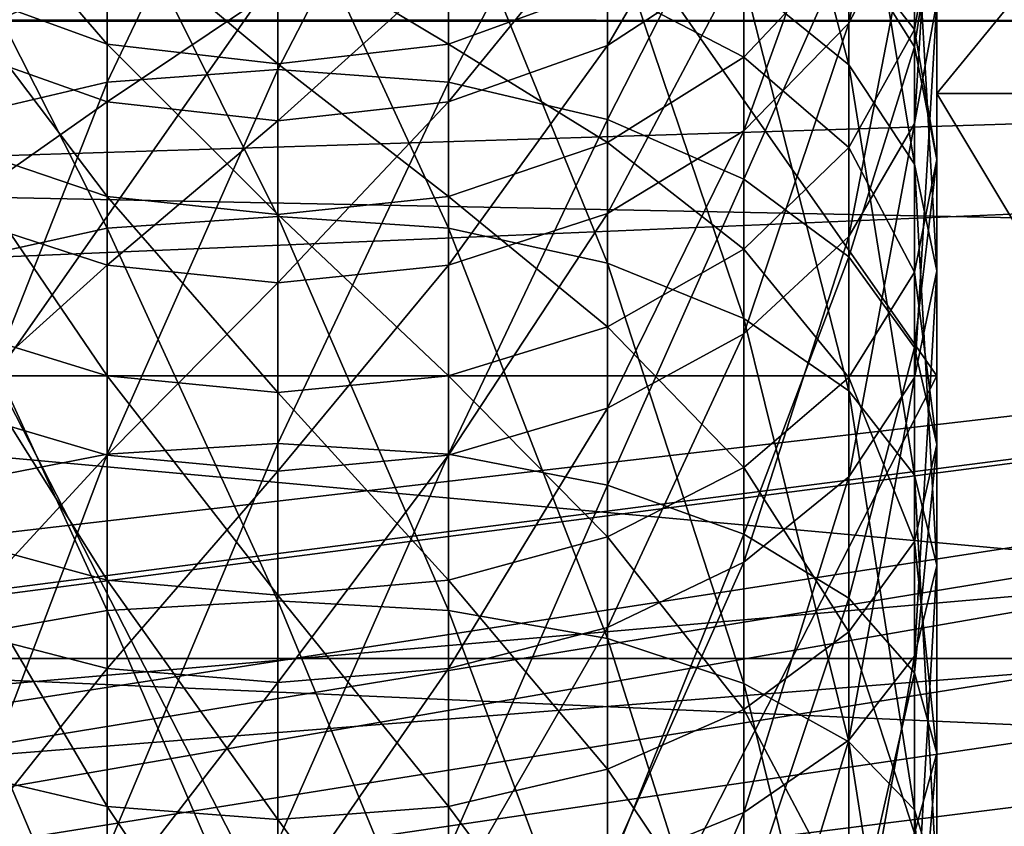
# Model space of a CAD drawing. Extents: x 0 to 200, y 18 to 95.
# Tile 355 of 491: x 154.85 to 156.94, y 50.17 to 51.88. Entities that reach past the tile are written whole.
import ezdxf

# ---------------------------------------------------------------- set-up
doc = ezdxf.new("R2010")
doc.units = 0

msp = doc.modelspace()

# ---------------------------------------------------------------- linework, layer by layer
for points in [[(156.799988, 53.982014, 42.099998), (156.799988, 55.021244, 41.5), (156.799988, 51.127014, 39.245003)], [(156.799988, 55.021244, 41.5), (156.799988, 51.727016, 38.205772), (156.799988, 51.127014, 39.245003)], [(156.799988, 55.021244, 41.5), (159.5, 51.727016, 38.205772), (156.799988, 51.727016, 38.205772)], [(156.799988, 55.021244, 41.5), (159.5, 55.021244, 41.5), (159.5, 51.727016, 38.205772)], [(156.799988, 55.021244, 50.5), (156.799988, 53.982014, 49.900002), (156.799988, 51.727016, 53.794228)], [(159.5, 55.021244, 50.5), (156.799988, 55.021244, 50.5), (156.799988, 51.727016, 53.794228)], [(159.5, 51.727016, 53.794228), (159.5, 55.021244, 50.5), (156.799988, 51.727016, 53.794228)], [(154.799988, 53.982014, 42.099998), (156.799988, 51.127014, 39.245003), (154.799988, 51.127014, 39.245003)], [(154.799988, 53.982014, 42.099998), (156.799988, 53.982014, 42.099998), (156.799988, 51.127014, 39.245003)], [(156.799988, 53.982014, 49.900002), (154.799988, 53.982014, 49.900002), (154.799988, 51.127014, 52.754997)], [(156.799988, 51.127014, 52.754997), (156.799988, 53.982014, 49.900002), (154.799988, 51.127014, 52.754997)], [(156.799988, 51.727016, 53.794228), (156.799988, 53.982014, 49.900002), (156.799988, 51.127014, 52.754997)], [(135.799988, 51.886112, 34.941391), (163.580246, 52.98278, 35.470463), (164.1866, 51.880817, 34.95274)], [(159.5, 50.527016, 40.284233), (133, 52.942783, 42.700001), (133, 50.527016, 40.284233)], [(159.5, 52.942783, 42.700001), (133, 52.942783, 42.700001), (159.5, 50.527016, 40.284233)], [(159.5, 52.942783, 49.299999), (159.5, 50.527016, 51.715767), (133, 50.527016, 51.715767)], [(133, 52.942783, 49.299999), (159.5, 52.942783, 49.299999), (133, 50.527016, 51.715767)], [(163.773148, 52.655239, 56.702072), (135.799988, 51.886112, 57.058609), (164.179993, 51.877483, 57.038631)], [(156.389938, 52.624641, 40.663994), (156.612427, 52.418442, 40.86784), (156.612427, 51.787533, 40.299854)], [(156.389938, 51.96867, 40.073448), (156.389938, 52.624641, 40.663994), (156.612427, 51.787533, 40.299854)], [(156.752289, 52.554695, 42.755909), (156.612427, 52.2663, 42.931519), (156.612427, 51.875999, 42.367241)], [(156.752289, 52.142059, 42.15934), (156.752289, 52.554695, 42.755909), (156.612427, 51.875999, 42.367241)], [(165.799988, 52.537247, 37.82296), (136.799988, 51.277313, 37.131088), (165.799988, 49.996166, 36.651508)], [(136.799988, 51.277313, 54.868912), (165.799988, 52.537247, 54.17704), (165.799988, 49.996166, 55.348492)], [(165.799988, 52.537247, 37.82296), (136.799988, 52.48365, 37.906357), (136.799988, 51.277313, 37.131088)], [(136.799988, 52.48365, 54.093643), (165.799988, 52.537247, 54.17704), (136.799988, 51.277313, 54.868912)], [(155.399994, 51.777931, 52.579449), (155.399994, 52.510986, 52.006634), (155.037643, 51.750793, 52.540218)], [(155.399994, 52.510986, 52.006634), (155.037643, 52.479481, 51.970818), (155.037643, 51.750793, 52.540218)], [(155.762344, 52.479481, 51.970818), (155.399994, 52.510986, 52.006634), (155.399994, 51.777931, 52.579449)], [(155.037643, 51.750793, 52.540218), (155.037643, 52.479481, 51.970818), (154.699997, 51.671234, 52.42519)], [(155.037643, 52.479481, 51.970818), (154.699997, 52.3871, 51.865803), (154.699997, 51.671234, 52.42519)], [(155.762344, 52.479481, 51.970818), (155.399994, 51.777931, 52.579449), (155.762344, 51.750793, 52.540218)], [(156.099991, 52.3871, 51.865803), (155.762344, 52.479481, 51.970818), (155.762344, 51.750793, 52.540218)], [(156.799988, 52.427574, 41.936234), (156.752289, 52.142059, 42.15934), (156.752289, 51.662949, 41.614708)], [(156.799988, 51.920635, 41.359962), (156.799988, 52.427574, 41.936234), (156.752289, 51.662949, 41.614708)], [(156.612427, 52.418442, 40.86784), (156.752289, 52.178318, 41.105221), (156.752289, 51.576591, 40.563507)], [(156.612427, 51.787533, 40.299854), (156.612427, 52.418442, 40.86784), (156.752289, 51.576591, 40.563507)], [(156.099991, 52.3871, 51.865803), (155.762344, 51.750793, 52.540218), (156.099991, 51.671234, 52.42519)], [(156.389938, 52.24015, 51.698757), (156.099991, 52.3871, 51.865803), (156.099991, 51.671234, 52.42519)], [(156.752289, 52.401405, 50.658321), (156.612427, 52.048641, 51.481052), (156.752289, 51.825619, 51.227531)], [(156.799988, 52.132111, 50.415886), (156.752289, 52.401405, 50.658321), (156.752289, 51.825619, 51.227531)], [(156.389938, 52.324974, 43.658318), (156.099991, 52.122799, 43.751186), (156.099991, 51.828621, 43.198025)], [(156.389938, 52.01865, 43.082314), (156.389938, 52.324974, 43.658318), (156.099991, 51.828621, 43.198025)], [(156.612427, 52.040504, 49.411789), (156.752289, 52.315979, 49.607044), (156.752289, 51.862816, 50.173447)], [(156.752289, 52.315979, 49.607044), (156.799988, 52.132111, 50.415886), (156.752289, 51.862816, 50.173447)], [(156.612427, 52.2663, 42.931519), (156.389938, 52.01865, 43.082314), (156.389938, 51.64753, 42.545769)], [(156.612427, 51.875999, 42.367241), (156.612427, 52.2663, 42.931519), (156.389938, 51.64753, 42.545769)], [(156.389938, 52.24015, 51.698757), (156.099991, 51.671234, 52.42519), (156.389938, 51.544666, 52.24221)], [(156.612427, 52.048641, 51.481052), (156.389938, 52.24015, 51.698757), (156.389938, 51.544666, 52.24221)], [(98.615891, 49.815205, 36.34074), (174.799988, 52.227016, 37.339745), (174.799988, 47.227016, 36)], [(99.614899, 52.227016, 37.339745), (174.799988, 52.227016, 37.339745), (98.615891, 49.815205, 36.34074)], [(174.799988, 52.227016, 54.660255), (116.93541, 52.227016, 54.660255), (117.93441, 49.815205, 55.65926)], [(174.799988, 52.227016, 54.660255), (117.93441, 49.815205, 55.65926), (174.799988, 47.227016, 56)], [(154.699997, 51.954399, 48.584122), (154.699997, 52.222435, 48.017834), (155.037643, 51.831676, 48.517036)], [(154.699997, 52.222435, 48.017834), (155.037643, 52.092754, 47.96545), (155.037643, 51.831676, 48.517036)], [(155.037643, 52.195042, 39.790512), (155.399994, 52.224842, 39.753262), (155.399994, 51.465847, 39.21529)], [(155.399994, 52.224842, 39.753262), (155.762344, 52.195042, 39.790512), (155.762344, 51.440571, 39.255745)], [(155.399994, 51.465847, 39.21529), (155.399994, 52.224842, 39.753262), (155.762344, 51.440571, 39.255745)], [(154.699997, 52.107666, 39.899723), (155.037643, 52.195042, 39.790512), (155.037643, 51.440571, 39.255745)], [(155.037643, 52.195042, 39.790512), (155.399994, 51.465847, 39.21529), (155.037643, 51.440571, 39.255745)], [(155.762344, 52.195042, 39.790512), (156.099991, 52.107666, 39.899723), (156.099991, 51.366467, 39.374359)], [(155.762344, 51.440571, 39.255745), (155.762344, 52.195042, 39.790512), (156.099991, 51.366467, 39.374359)], [(156.752289, 52.178318, 41.105221), (156.799988, 51.920635, 41.359962), (156.799988, 51.350224, 40.846443)], [(156.752289, 51.576591, 40.563507), (156.752289, 52.178318, 41.105221), (156.799988, 51.350224, 40.846443)], [(156.099991, 51.954399, 48.584122), (156.389938, 52.149624, 48.690834), (156.389938, 51.803951, 49.244122)], [(156.389938, 52.149624, 48.690834), (156.612427, 52.040504, 49.411789), (156.389938, 51.803951, 49.244122)], [(156.752289, 52.142059, 42.15934), (156.612427, 51.875999, 42.367241), (156.612427, 51.422829, 41.852089)], [(156.752289, 51.662949, 41.614708), (156.752289, 52.142059, 42.15934), (156.612427, 51.422829, 41.852089)], [(156.752289, 51.862816, 50.173447), (156.799988, 52.132111, 50.415886), (156.799988, 51.586292, 50.955471)], [(156.799988, 52.132111, 50.415886), (156.752289, 51.825619, 51.227531), (156.799988, 51.586292, 50.955471)], [(155.037643, 51.995705, 43.809563), (154.699997, 52.122799, 43.751186), (154.699997, 51.828621, 43.198025)], [(156.099991, 52.122799, 43.751186), (155.762344, 51.995705, 43.809563), (155.762344, 51.709167, 43.270763)], [(156.099991, 51.828621, 43.198025), (156.099991, 52.122799, 43.751186), (155.762344, 51.709167, 43.270763)], [(154.699997, 52.107666, 39.899723), (155.037643, 51.440571, 39.255745), (154.699997, 51.366467, 39.374359)], [(155.037643, 51.831676, 48.517036), (155.037643, 52.092754, 47.96545), (155.399994, 51.789822, 48.494156)], [(155.037643, 52.092754, 47.96545), (155.399994, 52.048523, 47.947582), (155.399994, 51.789822, 48.494156)], [(155.399994, 52.048523, 47.947582), (155.762344, 52.092754, 47.96545), (155.762344, 51.831676, 48.517036)], [(155.762344, 52.092754, 47.96545), (156.099991, 51.954399, 48.584122), (155.762344, 51.831676, 48.517036)], [(156.099991, 52.107666, 39.899723), (156.389938, 51.96867, 40.073448), (156.389938, 51.248581, 39.563049)], [(156.099991, 51.366467, 39.374359), (156.099991, 52.107666, 39.899723), (156.389938, 51.248581, 39.563049)], [(155.399994, 52.048523, 47.947582), (155.762344, 51.831676, 48.517036), (155.399994, 51.789822, 48.494156)], [(156.612427, 52.048641, 51.481052), (156.389938, 51.544666, 52.24221), (156.612427, 51.379726, 52.00375)], [(156.752289, 51.825619, 51.227531), (156.612427, 52.048641, 51.481052), (156.612427, 51.379726, 52.00375)], [(156.389938, 51.803951, 49.244122), (156.612427, 52.040504, 49.411789), (156.612427, 51.611874, 49.947533)], [(156.612427, 52.040504, 49.411789), (156.752289, 51.862816, 50.173447), (156.612427, 51.611874, 49.947533)], [(156.389938, 52.01865, 43.082314), (156.099991, 51.828621, 43.198025), (156.099991, 51.472218, 42.682758)], [(156.389938, 51.64753, 42.545769), (156.389938, 52.01865, 43.082314), (156.099991, 51.472218, 42.682758)], [(155.037643, 51.995705, 43.809563), (154.699997, 51.828621, 43.198025), (155.037643, 51.709167, 43.270763)], [(155.399994, 51.952354, 43.829475), (155.037643, 51.995705, 43.809563), (155.037643, 51.709167, 43.270763)], [(155.762344, 51.995705, 43.809563), (155.399994, 51.952354, 43.829475), (155.399994, 51.668419, 43.295574)], [(155.762344, 51.709167, 43.270763), (155.762344, 51.995705, 43.809563), (155.399994, 51.668419, 43.295574)], [(156.389938, 51.96867, 40.073448), (156.612427, 51.787533, 40.299854), (156.612427, 51.094948, 39.808952)], [(156.389938, 51.248581, 39.563049), (156.389938, 51.96867, 40.073448), (156.612427, 51.094948, 39.808952)], [(154.699997, 51.622437, 49.115463), (154.699997, 51.954399, 48.584122), (155.037643, 51.508331, 49.034588)], [(154.699997, 51.954399, 48.584122), (155.037643, 51.831676, 48.517036), (155.037643, 51.508331, 49.034588)], [(155.399994, 51.952354, 43.829475), (155.037643, 51.709167, 43.270763), (155.399994, 51.668419, 43.295574)], [(155.762344, 51.831676, 48.517036), (156.099991, 51.954399, 48.584122), (156.099991, 51.622437, 49.115463)], [(156.099991, 51.954399, 48.584122), (156.389938, 51.803951, 49.244122), (156.099991, 51.622437, 49.115463)], [(156.799988, 51.920635, 41.359962), (156.752289, 51.662949, 41.614708), (156.752289, 51.123856, 41.129379)], [(156.799988, 51.350224, 40.846443), (156.799988, 51.920635, 41.359962), (156.752289, 51.123856, 41.129379)], [(164.475601, 51.312389, 57.283161), (135.799988, 51.886112, 57.058609), (135.799988, 48.817287, 57.894161)], [(135.799988, 51.886112, 34.941391), (164.1866, 51.880817, 34.95274), (145.074127, 49.662716, 34.249794)], [(164.179993, 51.877483, 57.038631), (135.799988, 51.886112, 57.058609), (164.475601, 51.312389, 57.283161)], [(145.074127, 49.662716, 34.249794), (164.1866, 51.880817, 34.95274), (145.669281, 49.496815, 34.216736)], [(145.669281, 49.496815, 34.216736), (164.1866, 51.880817, 34.95274), (145.724777, 49.48135, 34.213654)], [(145.724777, 49.48135, 34.213654), (164.1866, 51.880817, 34.95274), (146.301407, 49.113602, 34.149227)], [(146.301407, 49.113602, 34.149227), (164.1866, 51.880817, 34.95274), (146.423447, 48.971775, 34.129887)], [(146.423447, 48.971775, 34.129887), (164.1866, 51.880817, 34.95274), (146.556702, 48.816887, 34.108761)], [(164.1866, 51.880817, 34.95274), (164.309387, 51.657681, 34.847904), (146.556702, 48.816887, 34.108761)], [(156.612427, 51.875999, 42.367241), (156.389938, 51.64753, 42.545769), (156.389938, 51.216629, 42.055935)], [(156.612427, 51.422829, 41.852089), (156.612427, 51.875999, 42.367241), (156.389938, 51.216629, 42.055935)], [(156.612427, 51.611874, 49.947533), (156.752289, 51.862816, 50.173447), (156.752289, 51.346962, 50.683411)], [(156.752289, 51.862816, 50.173447), (156.799988, 51.586292, 50.955471), (156.752289, 51.346962, 50.683411)], [(155.037643, 51.709167, 43.270763), (154.699997, 51.828621, 43.198025), (154.699997, 51.472218, 42.682758)], [(155.037643, 51.508331, 49.034588), (155.037643, 51.831676, 48.517036), (155.399994, 51.469414, 49.007)], [(155.037643, 51.831676, 48.517036), (155.399994, 51.789822, 48.494156), (155.399994, 51.469414, 49.007)], [(155.399994, 51.789822, 48.494156), (155.762344, 51.831676, 48.517036), (155.762344, 51.508331, 49.034588)], [(155.762344, 51.831676, 48.517036), (156.099991, 51.622437, 49.115463), (155.762344, 51.508331, 49.034588)], [(156.099991, 51.828621, 43.198025), (155.762344, 51.709167, 43.270763), (155.762344, 51.362015, 42.768871)], [(156.099991, 51.472218, 42.682758), (156.099991, 51.828621, 43.198025), (155.762344, 51.362015, 42.768871)], [(156.752289, 51.825619, 51.227531), (156.612427, 51.379726, 52.00375), (156.752289, 51.187649, 51.726051)], [(156.799988, 51.586292, 50.955471), (156.752289, 51.825619, 51.227531), (156.752289, 51.187649, 51.726051)], [(156.099991, 51.622437, 49.115463), (156.389938, 51.803951, 49.244122), (156.389938, 51.396385, 49.753536)], [(156.389938, 51.803951, 49.244122), (156.612427, 51.611874, 49.947533), (156.389938, 51.396385, 49.753536)], [(155.399994, 50.983334, 53.063293), (155.399994, 51.777931, 52.579449), (155.037643, 50.960934, 53.021172)], [(155.399994, 51.777931, 52.579449), (155.037643, 51.750793, 52.540218), (155.037643, 50.960934, 53.021172)], [(155.399994, 51.789822, 48.494156), (155.762344, 51.508331, 49.034588), (155.399994, 51.469414, 49.007)], [(155.762344, 51.750793, 52.540218), (155.399994, 51.777931, 52.579449), (155.399994, 50.983334, 53.063293)], [(156.612427, 51.787533, 40.299854), (156.752289, 51.576591, 40.563507), (156.752289, 50.916042, 40.09531)], [(156.612427, 51.094948, 39.808952), (156.612427, 51.787533, 40.299854), (156.752289, 50.916042, 40.09531)], [(155.037643, 50.960934, 53.021172), (155.037643, 51.750793, 52.540218), (154.699997, 50.895264, 52.89769)], [(155.037643, 51.750793, 52.540218), (154.699997, 51.671234, 52.42519), (154.699997, 50.895264, 52.89769)], [(155.762344, 51.750793, 52.540218), (155.399994, 50.983334, 53.063293), (155.762344, 50.960934, 53.021172)], [(156.099991, 51.671234, 52.42519), (155.762344, 51.750793, 52.540218), (155.762344, 50.960934, 53.021172)], [(156.799988, 47.227016, 38.200001), (156.799988, 51.727016, 38.205772), (156.799988, 47.227016, 37)], [(156.799988, 51.727016, 38.205772), (159.5, 47.227016, 37), (156.799988, 47.227016, 37)], [(156.799988, 51.727016, 38.205772), (159.5, 51.727016, 38.205772), (159.5, 47.227016, 37)], [(156.799988, 51.127014, 39.245003), (156.799988, 51.727016, 38.205772), (156.799988, 47.227016, 38.200001)], [(156.799988, 51.727016, 53.794228), (156.799988, 51.127014, 52.754997), (156.799988, 47.227016, 55)], [(159.5, 51.727016, 53.794228), (156.799988, 51.727016, 53.794228), (156.799988, 47.227016, 55)], [(159.5, 47.227016, 55), (159.5, 51.727016, 53.794228), (156.799988, 47.227016, 55)], [(155.037643, 51.709167, 43.270763), (154.699997, 51.472218, 42.682758), (155.037643, 51.362015, 42.768871)], [(155.399994, 51.668419, 43.295574), (155.037643, 51.709167, 43.270763), (155.037643, 51.362015, 42.768871)], [(155.762344, 51.709167, 43.270763), (155.399994, 51.668419, 43.295574), (155.399994, 51.324425, 42.798244)], [(155.762344, 51.362015, 42.768871), (155.762344, 51.709167, 43.270763), (155.399994, 51.324425, 42.798244)], [(156.099991, 51.671234, 52.42519), (155.762344, 50.960934, 53.021172), (156.099991, 50.895264, 52.89769)], [(156.389938, 51.544666, 52.24221), (156.099991, 51.671234, 52.42519), (156.099991, 50.895264, 52.89769)], [(164.309387, 51.657681, 34.847904), (164.40387, 51.441963, 34.775501), (146.556702, 48.816887, 34.108761)], [(155.399994, 51.668419, 43.295574), (155.037643, 51.362015, 42.768871), (155.399994, 51.324425, 42.798244)], [(156.752289, 51.662949, 41.614708), (156.612427, 51.422829, 41.852089), (156.612427, 50.912914, 41.393032)], [(156.752289, 51.123856, 41.129379), (156.752289, 51.662949, 41.614708), (156.612427, 50.912914, 41.393032)], [(156.389938, 51.64753, 42.545769), (156.099991, 51.472218, 42.682758), (156.099991, 51.058407, 42.212349)], [(156.389938, 51.216629, 42.055935), (156.389938, 51.64753, 42.545769), (156.099991, 51.058407, 42.212349)], [(154.699997, 51.231033, 49.604675), (154.699997, 51.622437, 49.115463), (155.037643, 51.12709, 49.511101)], [(154.699997, 51.622437, 49.115463), (155.037643, 51.508331, 49.034588), (155.037643, 51.12709, 49.511101)], [(155.762344, 51.508331, 49.034588), (156.099991, 51.622437, 49.115463), (156.099991, 51.231033, 49.604675)], [(156.099991, 51.622437, 49.115463), (156.389938, 51.396385, 49.753536), (156.099991, 51.231033, 49.604675)], [(156.389938, 51.396385, 49.753536), (156.612427, 51.611874, 49.947533), (156.612427, 51.123943, 50.429893)], [(156.612427, 51.611874, 49.947533), (156.752289, 51.346962, 50.683411), (156.612427, 51.123943, 50.429893)], [(156.752289, 51.346962, 50.683411), (156.799988, 51.586292, 50.955471), (156.799988, 50.981522, 51.428047)], [(156.799988, 51.586292, 50.955471), (156.752289, 51.187649, 51.726051), (156.799988, 50.981522, 51.428047)], [(156.752289, 51.576591, 40.563507), (156.799988, 51.350224, 40.846443), (156.799988, 50.724052, 40.402615)], [(156.752289, 50.916042, 40.09531), (156.752289, 51.576591, 40.563507), (156.799988, 50.724052, 40.402615)], [(156.389938, 51.544666, 52.24221), (156.099991, 50.895264, 52.89769), (156.389938, 50.790794, 52.701252)], [(156.612427, 51.379726, 52.00375), (156.389938, 51.544666, 52.24221), (156.389938, 50.790794, 52.701252)], [(155.037643, 51.12709, 49.511101), (155.037643, 51.508331, 49.034588), (155.399994, 51.091637, 49.479183)], [(155.037643, 51.508331, 49.034588), (155.399994, 51.469414, 49.007), (155.399994, 51.091637, 49.479183)], [(155.399994, 51.469414, 49.007), (155.762344, 51.508331, 49.034588), (155.762344, 51.12709, 49.511101)], [(155.762344, 51.508331, 49.034588), (156.099991, 51.231033, 49.604675), (155.762344, 51.12709, 49.511101)], [(155.037643, 51.362015, 42.768871), (154.699997, 51.472218, 42.682758), (154.699997, 51.058407, 42.212349)], [(155.037643, 51.440571, 39.255745), (155.399994, 51.465847, 39.21529), (155.399994, 50.649529, 38.769066)], [(155.399994, 51.469414, 49.007), (155.762344, 51.12709, 49.511101), (155.399994, 51.091637, 49.479183)], [(155.399994, 51.465847, 39.21529), (155.762344, 51.440571, 39.255745), (155.762344, 50.62912, 38.812183)], [(155.399994, 50.649529, 38.769066), (155.399994, 51.465847, 39.21529), (155.762344, 50.62912, 38.812183)], [(156.099991, 51.472218, 42.682758), (155.762344, 51.362015, 42.768871), (155.762344, 50.958942, 42.310677)], [(156.099991, 51.058407, 42.212349), (156.099991, 51.472218, 42.682758), (155.762344, 50.958942, 42.310677)], [(164.40387, 51.441963, 34.775501), (164.850601, 50.422028, 34.433155), (146.556702, 48.816887, 34.108761)], [(154.699997, 51.366467, 39.374359), (155.037643, 51.440571, 39.255745), (155.037643, 50.62912, 38.812183)], [(155.037643, 51.440571, 39.255745), (155.399994, 50.649529, 38.769066), (155.037643, 50.62912, 38.812183)], [(155.762344, 51.440571, 39.255745), (156.099991, 51.366467, 39.374359), (156.099991, 50.569286, 38.938599)], [(155.762344, 50.62912, 38.812183), (155.762344, 51.440571, 39.255745), (156.099991, 50.569286, 38.938599)], [(156.612427, 51.422829, 41.852089), (156.389938, 51.216629, 42.055935), (156.389938, 50.731773, 41.619438)], [(156.612427, 50.912914, 41.393032), (156.612427, 51.422829, 41.852089), (156.389938, 50.731773, 41.619438)], [(156.099991, 51.231033, 49.604675), (156.389938, 51.396385, 49.753536), (156.389938, 50.932434, 50.212189)], [(156.389938, 51.396385, 49.753536), (156.612427, 51.123943, 50.429893), (156.389938, 50.932434, 50.212189)], [(156.612427, 51.379726, 52.00375), (156.389938, 50.790794, 52.701252), (156.612427, 50.654652, 52.445251)], [(156.752289, 51.187649, 51.726051), (156.612427, 51.379726, 52.00375), (156.612427, 50.654652, 52.445251)], [(154.699997, 51.366467, 39.374359), (155.037643, 50.62912, 38.812183), (154.699997, 50.569286, 38.938599)], [(155.037643, 51.362015, 42.768871), (154.699997, 51.058407, 42.212349), (155.037643, 50.958942, 42.310677)], [(155.399994, 51.324425, 42.798244), (155.037643, 51.362015, 42.768871), (155.037643, 50.958942, 42.310677)], [(155.762344, 51.362015, 42.768871), (155.399994, 51.324425, 42.798244), (155.399994, 50.925018, 42.344215)], [(155.762344, 50.958942, 42.310677), (155.762344, 51.362015, 42.768871), (155.399994, 50.925018, 42.344215)], [(156.099991, 51.366467, 39.374359), (156.389938, 51.248581, 39.563049), (156.389938, 50.474102, 39.139698)], [(156.099991, 50.569286, 38.938599), (156.099991, 51.366467, 39.374359), (156.389938, 50.474102, 39.139698)], [(156.612427, 51.123943, 50.429893), (156.752289, 51.346962, 50.683411), (156.752289, 50.775394, 51.130043)], [(156.799988, 51.350224, 40.846443), (156.752289, 51.123856, 41.129379), (156.752289, 50.532059, 40.709915)], [(156.799988, 50.724052, 40.402615), (156.799988, 51.350224, 40.846443), (156.752289, 50.532059, 40.709915)], [(156.752289, 51.346962, 50.683411), (156.799988, 50.981522, 51.428047), (156.752289, 50.775394, 51.130043)], [(155.399994, 51.324425, 42.798244), (155.037643, 50.958942, 42.310677), (155.399994, 50.925018, 42.344215)], [(164.562897, 51.094975, 57.34848), (164.475601, 51.312389, 57.283161), (135.799988, 48.817287, 57.894161)], [(165.799988, 49.996166, 36.651508), (136.799988, 51.277313, 37.131088), (136.799988, 49.968212, 36.7467)], [(136.799988, 51.277313, 54.868912), (165.799988, 49.996166, 55.348492), (136.799988, 49.968212, 55.2533)], [(154.699997, 50.78548, 50.045139), (154.699997, 51.231033, 49.604675), (155.037643, 50.693108, 49.940128)], [(154.699997, 51.231033, 49.604675), (155.037643, 51.12709, 49.511101), (155.037643, 50.693108, 49.940128)], [(155.762344, 51.12709, 49.511101), (156.099991, 51.231033, 49.604675), (156.099991, 50.78548, 50.045139)], [(156.099991, 51.231033, 49.604675), (156.389938, 50.932434, 50.212189), (156.099991, 50.78548, 50.045139)], [(156.389938, 51.248581, 39.563049), (156.612427, 51.094948, 39.808952), (156.612427, 50.35006, 39.401772)], [(156.389938, 50.474102, 39.139698), (156.389938, 51.248581, 39.563049), (156.612427, 50.35006, 39.401772)], [(156.389938, 51.216629, 42.055935), (156.099991, 51.058407, 42.212349), (156.099991, 50.592781, 41.793163)], [(156.389938, 50.731773, 41.619438), (156.389938, 51.216629, 42.055935), (156.099991, 50.592781, 41.793163)], [(156.752289, 51.187649, 51.726051), (156.612427, 50.654652, 52.445251), (156.752289, 50.496113, 52.147137)], [(156.799988, 50.981522, 51.428047), (156.752289, 51.187649, 51.726051), (156.752289, 50.496113, 52.147137)], [(154.799988, 51.127014, 39.245003), (156.799988, 47.227016, 38.200001), (154.799988, 47.227016, 38.200001)], [(154.799988, 51.127014, 39.245003), (156.799988, 51.127014, 39.245003), (156.799988, 47.227016, 38.200001)], [(156.799988, 51.127014, 52.754997), (154.799988, 51.127014, 52.754997), (154.799988, 47.227016, 53.799999)], [(156.799988, 47.227016, 53.799999), (156.799988, 51.127014, 52.754997), (154.799988, 47.227016, 53.799999)], [(155.037643, 50.693108, 49.940128), (155.037643, 51.12709, 49.511101), (155.399994, 50.661598, 49.904312)], [(155.037643, 51.12709, 49.511101), (155.399994, 51.091637, 49.479183), (155.399994, 50.661598, 49.904312)], [(155.399994, 51.091637, 49.479183), (155.762344, 51.12709, 49.511101), (155.762344, 50.693108, 49.940128)], [(155.762344, 51.12709, 49.511101), (156.099991, 50.78548, 50.045139), (155.762344, 50.693108, 49.940128)], [(156.799988, 47.227016, 55), (156.799988, 51.127014, 52.754997), (156.799988, 47.227016, 53.799999)], [(156.389938, 50.932434, 50.212189), (156.612427, 51.123943, 50.429893), (156.612427, 50.583317, 50.852345)], [(156.612427, 51.123943, 50.429893), (156.752289, 50.775394, 51.130043), (156.612427, 50.583317, 50.852345)], [(156.752289, 51.123856, 41.129379), (156.612427, 50.912914, 41.393032), (156.612427, 50.353153, 40.996277)], [(156.752289, 50.532059, 40.709915), (156.752289, 51.123856, 41.129379), (156.612427, 50.353153, 40.996277)], [(164.987946, 50.03651, 57.666477), (164.562897, 51.094975, 57.34848), (135.799988, 48.817287, 57.894161)], [(155.399994, 51.091637, 49.479183), (155.762344, 50.693108, 49.940128), (155.399994, 50.661598, 49.904312)], [(156.612427, 51.094948, 39.808952), (156.752289, 50.916042, 40.09531), (156.752289, 50.205605, 39.706966)], [(156.612427, 50.35006, 39.401772), (156.612427, 51.094948, 39.808952), (156.752289, 50.205605, 39.706966)], [(155.037643, 50.958942, 42.310677), (154.699997, 51.058407, 42.212349), (154.699997, 50.592781, 41.793163)], [(156.099991, 51.058407, 42.212349), (155.762344, 50.958942, 42.310677), (155.762344, 50.505405, 41.90237)], [(156.099991, 50.592781, 41.793163), (156.099991, 51.058407, 42.212349), (155.762344, 50.505405, 41.90237)], [(155.399994, 50.137936, 53.451614), (155.399994, 50.983334, 53.063293), (155.037643, 50.120579, 53.407181)], [(155.399994, 50.983334, 53.063293), (155.037643, 50.960934, 53.021172), (155.037643, 50.120579, 53.407181)], [(155.762344, 50.960934, 53.021172), (155.399994, 50.983334, 53.063293), (155.399994, 50.137936, 53.451614)], [(156.752289, 50.775394, 51.130043), (156.799988, 50.981522, 51.428047), (156.799988, 50.325977, 51.827217)], [(156.799988, 50.981522, 51.428047), (156.752289, 50.496113, 52.147137), (156.799988, 50.325977, 51.827217)], [(155.037643, 50.120579, 53.407181), (155.037643, 50.960934, 53.021172), (154.699997, 50.069687, 53.276905)], [(155.037643, 50.960934, 53.021172), (154.699997, 50.895264, 52.89769), (154.699997, 50.069687, 53.276905)], [(155.037643, 50.958942, 42.310677), (154.699997, 50.592781, 41.793163), (155.037643, 50.505405, 41.90237)], [(155.399994, 50.925018, 42.344215), (155.037643, 50.958942, 42.310677), (155.037643, 50.505405, 41.90237)], [(155.762344, 50.960934, 53.021172), (155.399994, 50.137936, 53.451614), (155.762344, 50.120579, 53.407181)], [(155.762344, 50.958942, 42.310677), (155.399994, 50.925018, 42.344215), (155.399994, 50.475601, 41.939621)], [(155.762344, 50.505405, 41.90237), (155.762344, 50.958942, 42.310677), (155.399994, 50.475601, 41.939621)], [(156.099991, 50.895264, 52.89769), (155.762344, 50.960934, 53.021172), (155.762344, 50.120579, 53.407181)], [(155.399994, 50.925018, 42.344215), (155.037643, 50.505405, 41.90237), (155.399994, 50.475601, 41.939621)], [(156.099991, 50.78548, 50.045139), (156.389938, 50.932434, 50.212189), (156.389938, 50.418373, 50.61388)], [(156.389938, 50.932434, 50.212189), (156.612427, 50.583317, 50.852345), (156.389938, 50.418373, 50.61388)], [(156.612427, 50.912914, 41.393032), (156.389938, 50.731773, 41.619438), (156.389938, 50.199524, 41.24218)], [(156.612427, 50.353153, 40.996277), (156.612427, 50.912914, 41.393032), (156.389938, 50.199524, 41.24218)], [(156.752289, 50.916042, 40.09531), (156.799988, 50.724052, 40.402615), (156.799988, 50.050587, 40.034481)], [(156.752289, 50.205605, 39.706966), (156.752289, 50.916042, 40.09531), (156.799988, 50.050587, 40.034481)], [(156.099991, 50.895264, 52.89769), (155.762344, 50.120579, 53.407181), (156.099991, 50.069687, 53.276905)], [(156.389938, 50.790794, 52.701252), (156.099991, 50.895264, 52.89769), (156.099991, 50.069687, 53.276905)], [(154.699997, 50.291809, 50.430901), (154.699997, 50.78548, 50.045139), (155.037643, 50.212246, 50.315876)], [(154.699997, 50.78548, 50.045139), (155.037643, 50.693108, 49.940128), (155.037643, 50.212246, 50.315876)], [(155.762344, 50.693108, 49.940128), (156.099991, 50.78548, 50.045139), (156.099991, 50.291809, 50.430901)], [(156.389938, 50.790794, 52.701252), (156.099991, 50.069687, 53.276905), (156.389938, 49.988731, 53.069672)], [(156.099991, 50.78548, 50.045139), (156.389938, 50.418373, 50.61388), (156.099991, 50.291809, 50.430901)], [(156.612427, 50.654652, 52.445251), (156.389938, 50.790794, 52.701252), (156.389938, 49.988731, 53.069672)], [(156.612427, 50.583317, 50.852345), (156.752289, 50.775394, 51.130043), (156.752289, 50.155842, 51.507294)], [(156.752289, 50.775394, 51.130043), (156.799988, 50.325977, 51.827217), (156.752289, 50.155842, 51.507294)], [(156.389938, 50.731773, 41.619438), (156.099991, 50.592781, 41.793163), (156.099991, 50.081638, 41.430866)], [(156.389938, 50.199524, 41.24218), (156.389938, 50.731773, 41.619438), (156.099991, 50.081638, 41.430866)], [(156.799988, 50.724052, 40.402615), (156.752289, 50.532059, 40.709915), (156.752289, 49.895573, 40.361992)], [(156.799988, 50.050587, 40.034481), (156.799988, 50.724052, 40.402615), (156.752289, 49.895573, 40.361992)], [(155.037643, 50.212246, 50.315876), (155.037643, 50.693108, 49.940128), (155.399994, 50.185112, 50.276642)], [(155.037643, 50.693108, 49.940128), (155.399994, 50.661598, 49.904312), (155.399994, 50.185112, 50.276642)], [(155.399994, 50.661598, 49.904312), (155.762344, 50.693108, 49.940128), (155.762344, 50.212246, 50.315876)], [(155.762344, 50.693108, 49.940128), (156.099991, 50.291809, 50.430901), (155.762344, 50.212246, 50.315876)], [(155.037643, 50.62912, 38.812183), (155.399994, 50.649529, 38.769066), (155.399994, 49.786926, 38.420631)], [(155.399994, 50.661598, 49.904312), (155.762344, 50.212246, 50.315876), (155.399994, 50.185112, 50.276642)], [(155.399994, 50.649529, 38.769066), (155.762344, 50.62912, 38.812183), (155.762344, 49.771664, 38.465824)], [(155.399994, 49.786926, 38.420631), (155.399994, 50.649529, 38.769066), (155.762344, 49.771664, 38.465824)], [(156.612427, 50.654652, 52.445251), (156.389938, 49.988731, 53.069672), (156.612427, 49.883228, 52.799599)], [(156.752289, 50.496113, 52.147137), (156.612427, 50.654652, 52.445251), (156.612427, 49.883228, 52.799599)], [(154.699997, 50.569286, 38.938599), (155.037643, 50.62912, 38.812183), (155.037643, 49.771664, 38.465824)], [(155.037643, 50.62912, 38.812183), (155.399994, 49.786926, 38.420631), (155.037643, 49.771664, 38.465824)], [(155.762344, 50.62912, 38.812183), (156.099991, 50.569286, 38.938599), (156.099991, 49.72691, 38.598331)], [(155.762344, 49.771664, 38.465824), (155.762344, 50.62912, 38.812183), (156.099991, 49.72691, 38.598331)], [(155.037643, 50.505405, 41.90237), (154.699997, 50.592781, 41.793163), (154.699997, 50.081638, 41.430866)], [(156.099991, 50.592781, 41.793163), (155.762344, 50.505405, 41.90237), (155.762344, 50.00753, 41.54948)], [(156.099991, 50.081638, 41.430866), (156.099991, 50.592781, 41.793163), (155.762344, 50.00753, 41.54948)], [(156.389938, 50.418373, 50.61388), (156.612427, 50.583317, 50.852345), (156.612427, 49.997299, 51.209179)], [(156.612427, 50.583317, 50.852345), (156.752289, 50.155842, 51.507294), (156.612427, 49.997299, 51.209179)], [(154.699997, 50.569286, 38.938599), (155.037643, 49.771664, 38.465824), (154.699997, 49.72691, 38.598331)], [(156.099991, 50.569286, 38.938599), (156.389938, 50.474102, 39.139698), (156.389938, 49.655716, 38.80912)], [(156.099991, 49.72691, 38.598331), (156.099991, 50.569286, 38.938599), (156.389938, 49.655716, 38.80912)], [(159.5, 47.227016, 39.400002), (133, 50.527016, 40.284233), (133, 47.227016, 39.400002)], [(159.5, 50.527016, 40.284233), (133, 50.527016, 40.284233), (159.5, 47.227016, 39.400002)], [(159.5, 50.527016, 51.715767), (159.5, 47.227016, 52.599998), (133, 47.227016, 52.599998)], [(133, 50.527016, 51.715767), (159.5, 50.527016, 51.715767), (133, 47.227016, 52.599998)], [(156.752289, 50.532059, 40.709915), (156.612427, 50.353153, 40.996277), (156.612427, 49.751122, 40.667187)], [(156.752289, 49.895573, 40.361992), (156.752289, 50.532059, 40.709915), (156.612427, 49.751122, 40.667187)], [(155.037643, 50.505405, 41.90237), (154.699997, 50.081638, 41.430866), (155.037643, 50.00753, 41.54948)], [(155.399994, 50.475601, 41.939621), (155.037643, 50.505405, 41.90237), (155.037643, 50.00753, 41.54948)], [(155.762344, 50.505405, 41.90237), (155.399994, 50.475601, 41.939621), (155.399994, 49.982254, 41.589939)], [(155.762344, 50.00753, 41.54948), (155.762344, 50.505405, 41.90237), (155.399994, 49.982254, 41.589939)], [(156.752289, 50.496113, 52.147137), (156.612427, 49.883228, 52.799599), (156.752289, 49.760368, 52.485088)], [(156.799988, 50.325977, 51.827217), (156.752289, 50.496113, 52.147137), (156.752289, 49.760368, 52.485088)], [(155.399994, 50.475601, 41.939621), (155.037643, 50.00753, 41.54948), (155.399994, 49.982254, 41.589939)], [(156.389938, 50.474102, 39.139698), (156.612427, 50.35006, 39.401772), (156.612427, 49.562935, 39.083824)], [(156.389938, 49.655716, 38.80912), (156.389938, 50.474102, 39.139698), (156.612427, 49.562935, 39.083824)], [(164.850601, 50.422028, 34.433155), (165.04686, 49.784569, 34.293922), (146.556702, 48.816887, 34.108761)], [(156.099991, 50.291809, 50.430901), (156.389938, 50.418373, 50.61388), (156.389938, 49.861156, 50.953178)], [(156.389938, 50.418373, 50.61388), (156.612427, 49.997299, 51.209179), (156.389938, 49.861156, 50.953178)], [(156.612427, 50.353153, 40.996277), (156.389938, 50.199524, 41.24218), (156.389938, 49.627075, 40.92926)], [(156.612427, 49.751122, 40.667187), (156.612427, 50.353153, 40.996277), (156.389938, 49.627075, 40.92926)], [(156.612427, 50.35006, 39.401772), (156.752289, 50.205605, 39.706966), (156.752289, 49.454887, 39.403725)], [(156.612427, 49.562935, 39.083824), (156.612427, 50.35006, 39.401772), (156.752289, 49.454887, 39.403725)], [(156.752289, 50.155842, 51.507294), (156.799988, 50.325977, 51.827217), (156.799988, 49.628525, 52.147583)], [(156.799988, 50.325977, 51.827217), (156.752289, 49.760368, 52.485088), (156.799988, 49.628525, 52.147583)], [(154.699997, 49.756691, 50.756741), (154.699997, 50.291809, 50.430901), (155.037643, 49.691021, 50.633259)], [(154.699997, 50.291809, 50.430901), (155.037643, 50.212246, 50.315876), (155.037643, 49.691021, 50.633259)], [(155.762344, 50.212246, 50.315876), (156.099991, 50.291809, 50.430901), (156.099991, 49.756691, 50.756741)], [(156.099991, 50.291809, 50.430901), (156.389938, 49.861156, 50.953178), (156.099991, 49.756691, 50.756741)], [(155.037643, 49.691021, 50.633259), (155.037643, 50.212246, 50.315876), (155.399994, 49.668621, 50.591141)], [(155.037643, 50.212246, 50.315876), (155.399994, 50.185112, 50.276642), (155.399994, 49.668621, 50.591141)], [(155.399994, 50.185112, 50.276642), (155.762344, 50.212246, 50.315876), (155.762344, 49.691021, 50.633259)], [(155.762344, 50.212246, 50.315876), (156.099991, 49.756691, 50.756741), (155.762344, 49.691021, 50.633259)], [(155.399994, 50.185112, 50.276642), (155.762344, 49.691021, 50.633259), (155.399994, 49.668621, 50.591141)], [(156.389938, 50.199524, 41.24218), (156.099991, 50.081638, 41.430866), (156.099991, 49.531891, 41.13036)], [(156.389938, 49.627075, 40.92926), (156.389938, 50.199524, 41.24218), (156.099991, 49.531891, 41.13036)], [(156.752289, 50.205605, 39.706966), (156.799988, 50.050587, 40.034481), (156.799988, 49.338943, 39.747021)], [(156.752289, 49.454887, 39.403725), (156.752289, 50.205605, 39.706966), (156.799988, 49.338943, 39.747021)]]:
    msp.add_3dface(points)

doc.saveas('drawing.dxf')
